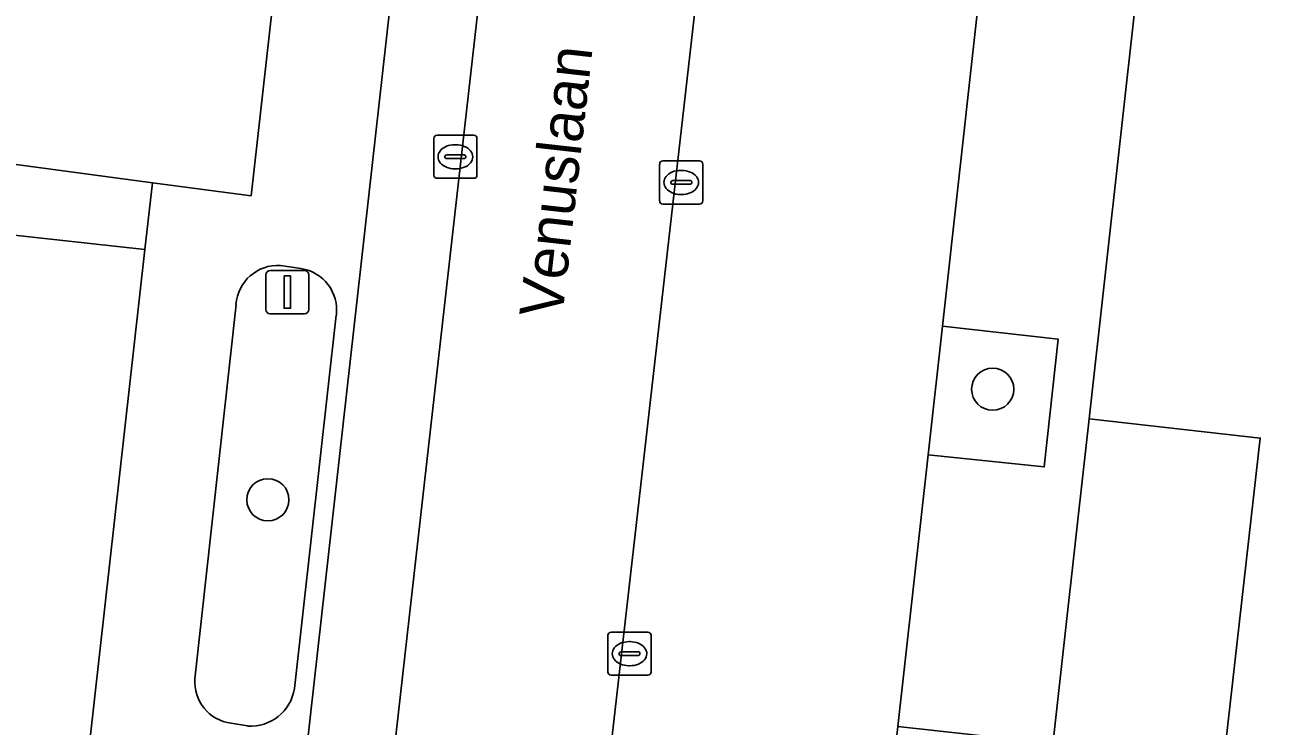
# Model space of a CAD drawing. Extents: x 161928 to 163071, y 386474 to 387428.
# Drawn here: x 162098.94 to 162127.67, y 387112 to 387128.27 of the extents above; entities that cross this region are included whole.
import ezdxf

# ---------------------------------------------------------------- set-up
doc = ezdxf.new("R2010")
doc.units = 0
for name, color, linetype in [('IMGEO_Boom', 7, 'Continuous'), ('IMGEO_Erf', 7, 'Continuous'), ('IMGEO_Groenvoorziening', 7, 'Continuous'), ('IMGEO_Kolk', 7, 'Continuous'), ('IMGEO_Lichtmast', 7, 'Continuous'), ('IMGEO_Openbare_ruimte_label', 7, 'Continuous'), ('IMGEO_Parkeervlak_open', 7, 'Continuous'), ('IMGEO_Rijbaan_lokaal_gesloten', 7, 'Continuous'), ('IMGEO_Voetpad_open', 7, 'Continuous')]:
    doc.layers.add(name, color=color, linetype=linetype)

msp = doc.modelspace()

# ---------------------------------------------------------------- linework, layer by layer
at = {"layer": 'IMGEO_Boom'}
for centre in [(162121.375, 387119.814), (162104.573, 387117.249)]:
    msp.add_circle(centre, 0.489, dxfattribs=at)
at = {"layer": 'IMGEO_Erf'}
for points in [[(162097.582, 387125.178), (162101.9, 387124.604), (162104.183, 387124.301), (162106.703, 387146.717)], [(162097.649, 387086.723), (162101.718, 387123.058), (162097.843, 387123.48)]]:
    msp.add_lwpolyline(points, dxfattribs=at)
at = {"layer": 'IMGEO_Groenvoorziening'}
for points in [[(162147.632, 387109.743), (162148.715, 387109.615), (162148.761, 387110.002), (162150.094, 387109.847), (162150.265, 387111.327), (162148.01, 387111.589), (162148.324, 387114.291), (162150.578, 387114.029), (162151.927, 387125.641), (162149.642, 387125.907), (162149.082, 387120.965), (162128.095, 387123.286), (162130.158, 387141.956), (162130.784, 387141.887), (162131.84, 387151.186), (162127.241, 387151.764), (162123.607, 387119.13), (162127.577, 387118.679), (162126.18, 387106.357), (162132.489, 387105.642), (162131.78, 387099.381), (162140.424, 387098.403), (162139.952, 387094.229), (162145.679, 387093.582)], [(162120.21, 387121.28), (162119.875, 387118.291), (162122.569, 387118.013), (162122.894, 387120.971)], [(162139.952, 387094.229), (162140.424, 387098.403), (162131.78, 387099.381), (162132.489, 387105.642), (162126.18, 387106.357), (162127.577, 387118.679), (162123.607, 387119.13), (162123.354, 387116.854), (162122.226, 387106.719), (162121.659, 387101.629), (162121.073, 387096.363)]]:
    msp.add_lwpolyline(points, close=True, dxfattribs=at)
for points in [[(162105.339, 387122.612), (162104.866, 387122.685)], [(162103.835, 387121.779), (162102.884, 387113.096)], [(162105.187, 387112.868), (162106.16, 387121.532)], [(162103.72, 387112.067), (162104.105, 387112.002)]]:
    msp.add_lwpolyline(points, dxfattribs=at)
for centre, radius, start, end in [((162104.81, 387121.709), 0.978, 86.7185, 175.8969), ((162105.195, 387121.65), 0.973, 353.0194, 81.4637), ((162103.843, 387113.021), 0.962, 175.527, 262.6565), ((162104.175, 387113.023), 1.024, 266.0693, 351.2762)]:
    msp.add_arc(centre, radius, start, end, dxfattribs=at)
at = {"layer": 'IMGEO_Kolk'}
for p, q in [((162108.494, 387125.706), (162109.346, 387125.706)), ((162108.419, 387124.78), (162108.419, 387125.632)), ((162108.907, 387125.486), (162108.932, 387125.486)), ((162109.42, 387125.632), (162109.42, 387124.78)), ((162108.678, 387125.2), (162108.678, 387125.212)), ((162109.116, 387125.163), (162108.718, 387125.163)), ((162108.721, 387125.249), (162109.119, 387125.249)), ((162109.162, 387125.212), (162109.162, 387125.2)), ((162113.73, 387125.11), (162114.582, 387125.11)), ((162108.93, 387124.926), (162108.905, 387124.926)), ((162113.655, 387124.184), (162113.655, 387125.036)), ((162114.143, 387124.89), (162114.168, 387124.89)), ((162114.656, 387125.036), (162114.656, 387124.184)), ((162109.346, 387124.706), (162108.494, 387124.706)), ((162113.914, 387124.604), (162113.914, 387124.616)), ((162114.352, 387124.567), (162113.954, 387124.567)), ((162113.957, 387124.653), (162114.355, 387124.653)), ((162114.398, 387124.616), (162114.398, 387124.604)), ((162114.166, 387124.33), (162114.141, 387124.33)), ((162114.582, 387124.11), (162113.73, 387124.11)), ((162112.53, 387114.179), (162113.382, 387114.179)), ((162112.455, 387113.253), (162112.455, 387114.105)), ((162112.943, 387113.959), (162112.968, 387113.959)), ((162113.456, 387114.105), (162113.456, 387113.253)), ((162112.714, 387113.673), (162112.714, 387113.685)), ((162113.152, 387113.636), (162112.754, 387113.636)), ((162112.757, 387113.722), (162113.155, 387113.722)), ((162113.198, 387113.685), (162113.198, 387113.673)), ((162112.966, 387113.399), (162112.941, 387113.399)), ((162113.382, 387113.179), (162112.53, 387113.179))]:
    msp.add_line(p, q, dxfattribs=at)
for points in [[(162108.494, 387125.706), (162109.346, 387125.706)], [(162108.419, 387124.78), (162108.419, 387125.632)], [(162109.42, 387125.632), (162109.42, 387124.78)], [(162113.73, 387125.11), (162114.582, 387125.11)], [(162113.655, 387124.184), (162113.655, 387125.036)], [(162114.656, 387125.036), (162114.656, 387124.184)], [(162109.346, 387124.706), (162108.494, 387124.706)], [(162114.582, 387124.11), (162113.73, 387124.11)], [(162112.53, 387114.179), (162113.382, 387114.179)], [(162112.455, 387113.253), (162112.455, 387114.105)], [(162113.456, 387114.105), (162113.456, 387113.253)], [(162113.382, 387113.179), (162112.53, 387113.179)]]:
    msp.add_lwpolyline(points, dxfattribs=at)
for centre, radius, start, end in [((162108.496, 387125.63), 0.0765, 91.552, 178.448), ((162108.496, 387125.63), 0.0765, 91.552, 178.448), ((162109.344, 387125.63), 0.0765, 1.552, 88.448), ((162109.344, 387125.63), 0.0765, 1.552, 88.448), ((162108.718, 387125.209), 0.0403, 85.8775, 175.7526), ((162108.715, 387125.199), 0.0366, 178.938, 274.7102), ((162109.119, 387125.206), 0.043, 264.8664, 352.4533), ((162109.123, 387125.211), 0.0386, 1.7309, 96.639), ((162113.732, 387125.034), 0.0765, 91.552, 178.448), ((162113.732, 387125.034), 0.0765, 91.552, 178.448), ((162114.58, 387125.034), 0.0765, 1.552, 88.448), ((162114.58, 387125.034), 0.0765, 1.552, 88.448), ((162108.496, 387124.782), 0.0765, 181.552, 268.448), ((162108.496, 387124.782), 0.0765, 181.552, 268.448), ((162109.344, 387124.782), 0.0765, 271.552, 358.448), ((162109.344, 387124.782), 0.0765, 271.552, 358.448), ((162113.954, 387124.613), 0.0403, 85.8775, 175.7526), ((162113.951, 387124.603), 0.0366, 178.938, 274.7102), ((162114.355, 387124.61), 0.043, 264.8664, 352.4533), ((162114.359, 387124.615), 0.0386, 1.7309, 96.639), ((162113.732, 387124.186), 0.0765, 181.552, 268.448), ((162113.732, 387124.186), 0.0765, 181.552, 268.448), ((162114.58, 387124.186), 0.0765, 271.552, 358.448), ((162114.58, 387124.186), 0.0765, 271.552, 358.448), ((162112.532, 387114.103), 0.0765, 91.552, 178.448), ((162112.532, 387114.103), 0.0765, 91.552, 178.448), ((162113.38, 387114.103), 0.0765, 1.552, 88.448), ((162113.38, 387114.103), 0.0765, 1.552, 88.448), ((162112.754, 387113.682), 0.0403, 85.8775, 175.7526), ((162112.751, 387113.672), 0.0366, 178.938, 274.7102), ((162113.155, 387113.679), 0.043, 264.8664, 352.4533), ((162113.159, 387113.684), 0.0386, 1.7309, 96.639), ((162112.532, 387113.255), 0.0765, 181.552, 268.448), ((162112.532, 387113.255), 0.0765, 181.552, 268.448), ((162113.38, 387113.255), 0.0765, 271.552, 358.448), ((162113.38, 387113.255), 0.0765, 271.552, 358.448)]:
    msp.add_arc(centre, radius, start, end, dxfattribs=at)
for centre, major_axis, ratio, start_param, end_param in [((162108.906, 387125.206), (-0.387, 0.002), 0.722429, 4.712389, 7.853982), ((162108.931, 387125.206), (-0.39, 0.002), 0.717154, 1.570796, 4.712389), ((162114.142, 387124.61), (-0.387, 0.002), 0.722429, 4.712389, 7.853982), ((162114.167, 387124.61), (-0.39, 0.002), 0.717154, 1.570796, 4.712389), ((162112.942, 387113.679), (-0.387, 0.002), 0.722429, 4.712389, 7.853982), ((162112.967, 387113.679), (-0.39, 0.002), 0.717154, 1.570796, 4.712389)]:
    msp.add_ellipse(centre, major_axis=major_axis, ratio=ratio, start_param=start_param, end_param=end_param, dxfattribs=at)
at = {"layer": 'IMGEO_Lichtmast'}
for p, q in [((162104.63, 387122.565), (162105.42, 387122.565)), ((162105.42, 387122.565), (162104.63, 387122.565)), ((162104.53, 387121.665), (162104.53, 387122.465)), ((162104.53, 387122.465), (162104.53, 387121.665)), ((162105.52, 387122.465), (162105.52, 387121.665)), ((162105.52, 387121.665), (162105.52, 387122.465)), ((162105.42, 387121.565), (162104.63, 387121.565)), ((162104.63, 387121.565), (162105.42, 387121.565))]:
    msp.add_line(p, q, dxfattribs=at)
msp.add_lwpolyline([(162104.95, 387122.44), (162105.1, 387122.44), (162105.1, 387121.69), (162104.95, 387121.69), (162104.95, 387122.44)], dxfattribs=at)
for centre, start, end in [((162104.63, 387122.465), 90, 180), ((162104.63, 387122.465), 90, 180), ((162105.42, 387122.465), 0, 90), ((162105.42, 387122.465), 360, 90), ((162104.63, 387121.665), 180, 270), ((162104.63, 387121.665), 180, 270), ((162105.42, 387121.665), 270, 0), ((162105.42, 387121.665), 270, 0)]:
    msp.add_arc(centre, 0.1, start, end, dxfattribs=at)
at = {"layer": 'IMGEO_Parkeervlak_open'}
for points in [[(162106.727, 387104.591), (162108.158, 387117.247), (162111.539, 387147.169)], [(162109.419, 387146.635), (162104.803, 387105.513)], [(162116.123, 387143.092), (162112.233, 387108.928)], [(162118.893, 387109.481), (162119.178, 387111.993), (162119.875, 387118.291), (162120.21, 387121.28), (162122.415, 387141.165)]]:
    msp.add_lwpolyline(points, dxfattribs=at)
at = {"layer": 'IMGEO_Rijbaan_lokaal_gesloten'}
for points in [[(162116.123, 387143.092), (162116.26, 387144.244), (162116.581, 387147.16), (162116.674, 387147.954), (162111.693, 387148.544), (162111.674, 387148.373), (162111.539, 387147.169), (162108.158, 387117.247), (162106.727, 387104.591)], [(162106.725, 387104.532), (162106.714, 387104.442), (162111.675, 387103.932), (162111.682, 387103.994), (162111.816, 387105.147), (162112.111, 387107.829), (162112.233, 387108.928), (162116.123, 387143.092)]]:
    msp.add_lwpolyline(points, dxfattribs=at)
at = {"layer": 'IMGEO_Voetpad_open'}
for points in [[(162104.803, 387105.513), (162109.419, 387146.635), (162112.13, 387170.209), (162112.905, 387177.165), (162114.06, 387187.522)], [(162116.832, 387096.281), (162117.996, 387096.125), (162118.715, 387096.028), (162121.01, 387095.806), (162121.073, 387096.363), (162121.659, 387101.629), (162122.226, 387106.719), (162123.354, 387116.854), (162123.607, 387119.13), (162127.241, 387151.764)], [(162106.703, 387146.717), (162104.183, 387124.301), (162101.9, 387124.604), (162101.718, 387123.058), (162097.649, 387086.723), (162097.645, 387085.295), (162097.329, 387082.251), (162097.16, 387080.725), (162098.906, 387080.512), (162096.828, 387061.825), (162096.466, 387058.574)], [(162122.415, 387141.165), (162120.21, 387121.28), (162122.894, 387120.971), (162122.569, 387118.013), (162119.875, 387118.291), (162119.178, 387111.993), (162121.706, 387111.709), (162121.39, 387108.745), (162118.978, 387108.991), (162118.771, 387109.256)], [(162097.843, 387123.48), (162101.718, 387123.058), (162101.9, 387124.604), (162097.582, 387125.178)], [(162104.866, 387122.685), (162105.339, 387122.612)], [(162102.884, 387113.096), (162103.835, 387121.779)], [(162106.16, 387121.532), (162105.187, 387112.868)], [(162104.105, 387112.002), (162103.72, 387112.067)]]:
    msp.add_lwpolyline(points, dxfattribs=at)
for centre, radius, start, end in [((162104.81, 387121.709), 0.978, 86.7185, 175.8969), ((162105.195, 387121.65), 0.973, 353.0194, 81.4637), ((162103.843, 387113.021), 0.962, 175.527, 262.6565), ((162104.175, 387113.023), 1.024, 266.0693, 351.2762)]:
    msp.add_arc(centre, radius, start, end, dxfattribs=at)

# ---------------------------------------------------------------- texts
at = {"layer": 'IMGEO_Openbare_ruimte_label'}
msp.add_text('Venuslaan', height=1, rotation=83.5713, dxfattribs=at).set_placement((162111.394, 387121.439))

doc.saveas('drawing.dxf')
